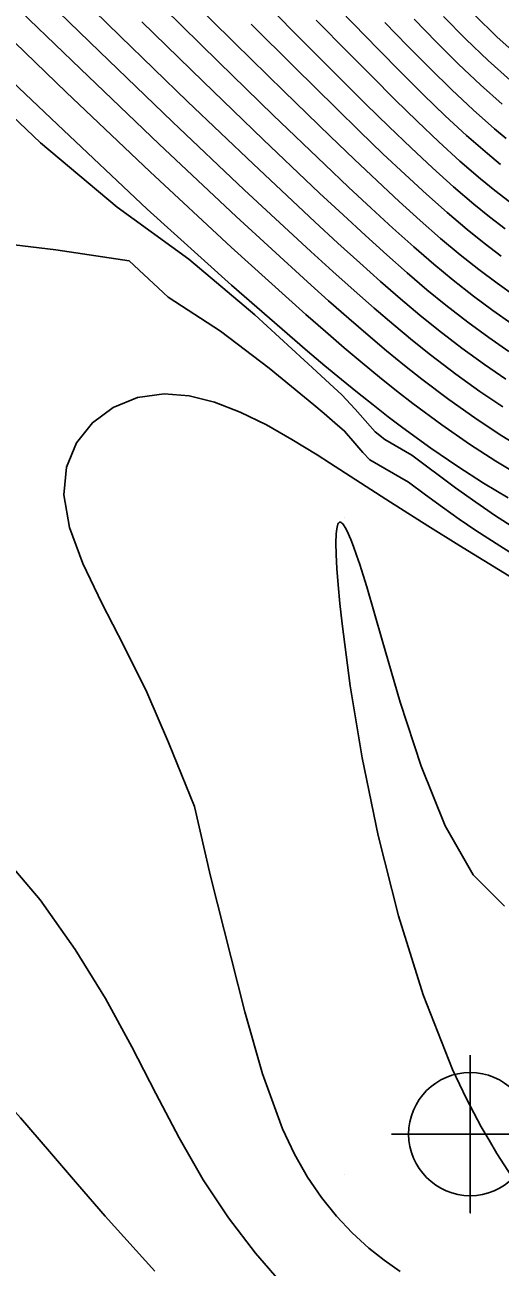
# Model space of a CAD drawing. Extents: x 2356077 to 2359823, y 225951 to 227822.
# Drawn here: x 2357916.77 to 2357934.88, y 226249.14 to 226296.4 of the extents above; entities that cross this region are included whole.
import ezdxf

# ---------------------------------------------------------------- set-up
doc = ezdxf.new("R2010")
doc.units = 0
for name, color, linetype in [('DTM Contours Major', 7, 'Continuous'), ('DTM Contours Minor', 7, 'Continuous'), ('Exist DTM Breakline', 7, 'Continuous'), ('Exist DTM Breakline Underwater', 7, 'Continuous'), ('Exist DTM Regular Point CELL', 7, 'Continuous'), ('PH Exist DTM Point', 7, 'Continuous')]:
    doc.layers.add(name, color=color, linetype=linetype)

msp = doc.modelspace()

# ---------------------------------------------------------------- linework, layer by layer
at = {"layer": 'DTM Contours Major'}
for points in [[(2357917.897, 226298.417), (2357920.401, 226295.97), (2357922.964, 226293.493), (2357925.474, 226291.099), (2357927.818, 226288.903), (2357928.693, 226288.099), (2357929.526, 226287.344), (2357930.322, 226286.636), (2357931.085, 226285.975), (2357931.818, 226285.359), (2357932.525, 226284.786), (2357933.421, 226284.096), (2357934.278, 226283.475), (2357935.097, 226282.918)], [(2357925.999, 226297.147), (2357927.451, 226295.688), (2357928.854, 226294.289), (2357929.762, 226293.39), (2357930.638, 226292.533), (2357931.485, 226291.721), (2357932.304, 226290.957), (2357933.099, 226290.243), (2357933.872, 226289.583), (2357934.473, 226289.097), (2357935.063, 226288.643)], [(2357932.717, 226296.726), (2357933.57, 226295.862), (2357934.422, 226295.046), (2357935.273, 226294.289)], [(2357914.408, 226294.722), (2357917.37, 226291.918), (2357920.287, 226289.466), (2357923.015, 226287.484), (2357925.535, 226285.369), (2357927.88, 226283.212), (2357928.386, 226282.741), (2357928.85, 226282.332), (2357929.353, 226281.778), (2357930.119, 226280.918), (2357930.487, 226280.623), (2357931.508, 226280.035), (2357933.172, 226278.79), (2357933.948, 226278.238), (2357934.701, 226277.729), (2357935.437, 226277.257)], [(2357921.715, 226248.99), (2357919.829, 226251.081), (2357918.78, 226252.291), (2357917.71, 226253.537), (2357916.599, 226254.82), (2357915.426, 226256.142), (2357914.17, 226257.501), (2357912.809, 226258.899), (2357909.48, 226262.038), (2357905.906, 226265.107), (2357902.439, 226267.848), (2357899.427, 226270.002), (2357897.22, 226271.313), (2357896.168, 226271.523), (2357898.818, 226268.377), (2357913.781, 226251.115), (2357916.708, 226247.828)]]:
    msp.add_lwpolyline(points, dxfattribs=at)
at = {"layer": 'DTM Contours Minor'}
for points in [[(2357916.893, 226298.026), (2357919.609, 226295.389), (2357922.396, 226292.712), (2357925.123, 226290.131), (2357927.658, 226287.784), (2357928.504, 226287.016), (2357929.311, 226286.296), (2357930.082, 226285.621), (2357930.822, 226284.989), (2357931.533, 226284.398), (2357932.22, 226283.848), (2357933.183, 226283.114), (2357934.101, 226282.456), (2357934.972, 226281.871)], [(2357915.957, 226297.554), (2357918.884, 226294.725), (2357921.888, 226291.858), (2357924.82, 226289.107), (2357927.532, 226286.627), (2357928.336, 226285.909), (2357929.106, 226285.233), (2357929.843, 226284.598), (2357930.551, 226284.003), (2357931.232, 226283.445), (2357931.891, 226282.923), (2357932.925, 226282.144), (2357933.906, 226281.45), (2357934.834, 226280.835), (2357935.707, 226280.294)], [(2357922.878, 226297.58), (2357924.772, 226295.704), (2357926.633, 226293.881), (2357928.403, 226292.164), (2357929.315, 226291.289), (2357930.188, 226290.463), (2357931.024, 226289.686), (2357931.828, 226288.958), (2357932.603, 226288.28), (2357933.354, 226287.653), (2357934.065, 226287.089), (2357934.757, 226286.57), (2357935.431, 226286.094)], [(2357928.3, 226297.468), (2357930.237, 226295.469), (2357931.104, 226294.589), (2357931.952, 226293.746), (2357932.782, 226292.947), (2357933.595, 226292.198), (2357934.392, 226291.503), (2357934.887, 226291.095)], [(2357922.049, 226297.051), (2357924.162, 226294.978), (2357926.235, 226292.966), (2357928.195, 226291.088), (2357929.101, 226290.231), (2357929.966, 226289.425), (2357930.793, 226288.668), (2357931.586, 226287.96), (2357932.35, 226287.302), (2357933.088, 226286.691), (2357933.858, 226286.087), (2357934.603, 226285.535), (2357935.323, 226285.032)], [(2357915.191, 226296.879), (2357918.341, 226293.845), (2357921.539, 226290.813), (2357924.635, 226287.94), (2357927.478, 226285.382), (2357928.222, 226284.733), (2357928.935, 226284.12), (2357929.622, 226283.542), (2357930.284, 226282.997), (2357930.924, 226282.484), (2357931.546, 226282.001), (2357932.654, 226281.181), (2357933.708, 226280.451), (2357934.709, 226279.802), (2357935.659, 226279.226)], [(2357921.22, 226296.518), (2357923.557, 226294.243), (2357925.848, 226292.04), (2357927.999, 226290.002), (2357928.893, 226289.169), (2357929.745, 226288.385), (2357930.559, 226287.651), (2357931.339, 226286.966), (2357932.089, 226286.327), (2357932.813, 226285.734), (2357933.644, 226285.088), (2357934.444, 226284.503), (2357935.213, 226283.973)], [(2357927.871, 226296.581), (2357929.096, 226295.339), (2357929.996, 226294.432), (2357930.868, 226293.563), (2357931.717, 226292.736), (2357932.542, 226291.955), (2357933.345, 226291.223), (2357934.13, 226290.546), (2357934.678, 226290.098), (2357935.218, 226289.678)], [(2357931.601, 226296.62), (2357932.448, 226295.744), (2357933.29, 226294.906), (2357934.125, 226294.116), (2357934.953, 226293.382)], [(2357933.884, 226296.798), (2357934.767, 226295.941), (2357935.654, 226295.148)], [(2357925.385, 226296.427), (2357927.038, 226294.788), (2357928.623, 226293.231), (2357929.536, 226292.342), (2357930.412, 226291.499), (2357931.254, 226290.704), (2357932.067, 226289.958), (2357932.852, 226289.262), (2357933.614, 226288.618), (2357934.269, 226288.093), (2357934.91, 226287.607)], [(2357930.488, 226296.499), (2357931.348, 226295.608), (2357932.195, 226294.75), (2357933.03, 226293.933), (2357933.853, 226293.164), (2357934.664, 226292.451), (2357935.105, 226292.084)], [(2357914.545, 226295.888), (2357918.011, 226292.607), (2357921.434, 226289.396), (2357924.641, 226286.503), (2357927.542, 226283.982), (2357928.199, 226283.43), (2357928.832, 226282.906), (2357929.443, 226282.41), (2357930.034, 226281.94), (2357930.607, 226281.495), (2357931.165, 226281.073), (2357932.239, 226280.297), (2357933.264, 226279.599), (2357934.242, 226278.971), (2357935.179, 226278.404)], [(2357935.771, 226276.015), (2357934.861, 226276.58), (2357933.95, 226277.171), (2357933.316, 226277.6), (2357932.68, 226278.048), (2357932.036, 226278.516), (2357931.382, 226279.009), (2357929.912, 226279.855), (2357929.649, 226280.139), (2357929.343, 226280.483), (2357928.952, 226280.946), (2357928.581, 226281.258), (2357928.178, 226281.615), (2357927.782, 226281.946), (2357926.078, 226283.341), (2357924.22, 226284.745), (2357922.232, 226286.042), (2357920.748, 226287.424), (2357917.956, 226287.843), (2357915.715, 226288.113)], [(2357935.763, 226275.098), (2357933.303, 226276.608), (2357932.121, 226277.341), (2357930.699, 226278.243), (2357929.772, 226278.838), (2357928.38, 226279.739), (2357927.909, 226280.038), (2357926.941, 226280.631), (2357925.975, 226281.179), (2357924.971, 226281.667), (2357923.989, 226282.047), (2357923.023, 226282.291), (2357922.083, 226282.368), (2357921.061, 226282.224), (2357920.132, 226281.846), (2357919.341, 226281.262), (2357918.734, 226280.496), (2357918.355, 226279.575), (2357918.251, 226278.526), (2357918.474, 226277.277), (2357918.984, 226275.905), (2357919.698, 226274.405), (2357920.534, 226272.775), (2357921.41, 226271.009), (2357922.242, 226269.103), (2357923.232, 226266.669), (2357923.846, 226264.014), (2357925.149, 226258.854), (2357925.824, 226256.49), (2357926.587, 226254.399), (2357927.043, 226253.436), (2357927.537, 226252.567), (2357928.068, 226251.784), (2357928.636, 226251.078), (2357929.24, 226250.441), (2357929.878, 226249.865), (2357930.461, 226249.403), (2357931.067, 226248.968)], [(2357935.048, 226262.87), (2357933.845, 226264.07), (2357932.786, 226265.93), (2357931.862, 226268.202), (2357931.062, 226270.64), (2357930.376, 226272.996), (2357929.794, 226275.021), (2357929.657, 226275.466), (2357929.528, 226275.87), (2357929.406, 226276.232), (2357929.292, 226276.55), (2357929.186, 226276.823), (2357929.049, 226277.134), (2357928.975, 226277.273), (2357928.908, 226277.377), (2357928.877, 226277.416), (2357928.845, 226277.448), (2357928.815, 226277.469), (2357928.788, 226277.479), (2357928.762, 226277.479), (2357928.739, 226277.467), (2357928.717, 226277.444), (2357928.697, 226277.408), (2357928.679, 226277.359), (2357928.65, 226277.225), (2357928.631, 226277.042), (2357928.62, 226276.694), (2357928.628, 226276.252), (2357928.655, 226275.718), (2357928.702, 226275.097), (2357928.767, 226274.393), (2357928.853, 226273.61), (2357929.167, 226271.25), (2357929.624, 226268.522), (2357930.232, 226265.564), (2357931.002, 226262.51), (2357931.943, 226259.497), (2357933.065, 226256.662), (2357933.326, 226256.099), (2357933.595, 226255.548), (2357933.873, 226255.01), (2357934.158, 226254.482), (2357934.452, 226253.965), (2357934.753, 226253.456), (2357936.036, 226251.481)], [(2357915.056, 226265.8), (2357917.353, 226263.107), (2357918.692, 226261.225), (2357919.837, 226259.358), (2357920.843, 226257.526), (2357921.763, 226255.751), (2357922.654, 226254.056), (2357923.568, 226252.462), (2357924.531, 226251.011), (2357925.553, 226249.673), (2357926.62, 226248.445)]]:
    msp.add_lwpolyline(points, dxfattribs=at)
at = {"layer": 'Exist DTM Breakline'}
for points in [[(2357739.379, 226441.004), (2357819.613, 226359.102), (2357890.87, 226277.588), (2357993.999, 226180.096), (2358102.764, 226183.23), (2358191.473, 226205.9), (2358275.273, 226131.78), (2358421.38, 226152.319), (2358505.025, 226137.402), (2358547.118, 226053.573)], [(2357719.555, 226395.117), (2357791.559, 226318.918), (2357850.785, 226251.619), (2357976.144, 226133.407), (2357988.46, 226117.463)]]:
    msp.add_spline(points, degree=3, dxfattribs=at)
at = {"layer": 'Exist DTM Breakline Underwater'}
for points in [[(2357739.428, 226434.309), (2357811.723, 226357.465), (2357885.724, 226276.345), (2357991.789, 226172.502), (2358103.028, 226173.66), (2358191.056, 226197.408), (2358272.648, 226122.63), (2358421.22, 226141.688), (2358498.765, 226117.394), (2358527.12, 226046.782)], [(2357722.365, 226399.093), (2357796.501, 226325.142), (2357855.427, 226255.408), (2357974.836, 226142.381), (2357994.862, 226118.943)]]:
    msp.add_spline(points, degree=3, dxfattribs=at)
at = {"layer": 'Exist DTM Regular Point CELL'}
msp.add_lwpolyline([(2357933.734, 226257.2), (2357933.734, 226251.2), (2357933.734, 226254.2), (2357936.734, 226254.2), (2357930.734, 226254.2)], dxfattribs=at)
msp.add_circle((2357933.734, 226254.2), 2.344, dxfattribs=at)
at = {"layer": 'PH Exist DTM Point'}
for p, q in [((2357928.944, 226277.655), (2357928.944, 226277.655)), ((2357928.944, 226252.655), (2357928.944, 226252.655))]:
    msp.add_line(p, q, dxfattribs=at)

doc.saveas('drawing.dxf')
